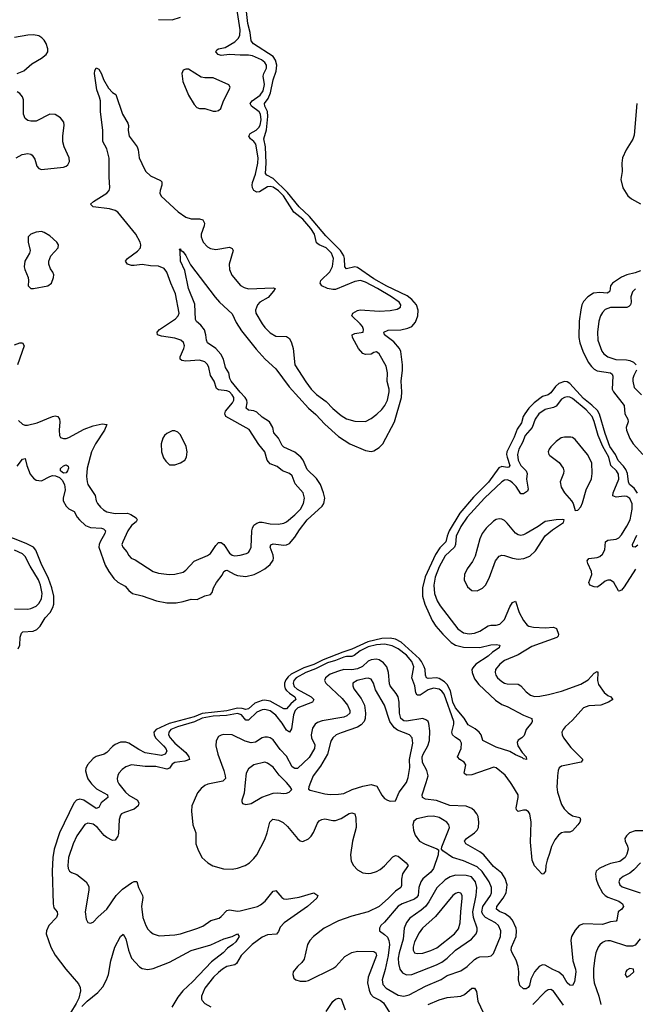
# Model space of a CAD drawing. Header units: inches. Extents: x 2001573 to 2220545, y 644482 to 846830.
# Tile 555 of 656: x 2092069 to 2096591, y 828371 to 835605. Entities that reach past the tile are written whole.
import ezdxf

# ---------------------------------------------------------------- set-up
doc = ezdxf.new("R2010")
doc.units = ezdxf.units.IN
doc.header["$MEASUREMENT"] = 0
doc.layers.add('C0892', color=7, linetype='Continuous')
doc.layers.add('C0893', color=7, linetype='Continuous')

msp = doc.modelspace()

# ---------------------------------------------------------------- linework, layer by layer
at = {"layer": 'C0892', "color": 5}
for points, elevation in [([(2092589.7, 830000), (2092596.6, 829990), (2092633.4, 829953.4), (2092713.8, 829910), (2092716.9, 829890), (2092668, 829852), (2092650, 829816.2), (2092631.1, 829808.9), (2092540.4, 829870), (2092510, 829877.6), (2092486.6, 829870), (2092468.1, 829850), (2092362.2, 829630), (2092322.5, 829510), (2092312.8, 829450), (2092308, 829350), (2092314.2, 829110), (2092320.9, 829080.9), (2092344.9, 829050), (2092346.3, 829030), (2092340.2, 829010), (2092283.2, 828950), (2092265.5, 828910), (2092264, 828890), (2092299.2, 828790), (2092330, 828731.4), (2092407.7, 828630), (2092502.1, 828522.1), (2092514.2, 828494.2), (2092516.1, 828470), (2092503.5, 828416.5), (2092483.6, 828376.4), (2092400.3, 828239.7)], 260), ([(2092793.2, 830000), (2092798.5, 829990), (2092846, 829930), (2092870, 829908.8), (2092934, 829870), (2092943.8, 829850), (2092938.9, 829830), (2092910, 829804.9), (2092838.9, 829781.1), (2092817.4, 829770), (2092810, 829760.5), (2092800.9, 829730), (2092794.6, 829625.4), (2092790, 829606.6), (2092770, 829577), (2092750, 829574), (2092710, 829595.8), (2092690, 829612.4), (2092640.9, 829670), (2092610, 829694.6), (2092570, 829702.7), (2092547, 829693), (2092490.1, 829609.9), (2092461.1, 829550), (2092428.3, 829450), (2092422.6, 829390), (2092424.2, 829370), (2092434, 829350), (2092450, 829339.3), (2092490, 829326), (2092557.1, 829270), (2092576.7, 829236.7), (2092576.9, 829210), (2092550.6, 829050.6), (2092556.8, 828996.8), (2092570, 828971.3), (2092590, 828967.3), (2092610, 828974), (2092645.4, 829014.6), (2092710, 829070.4), (2092777.1, 829170), (2092823.8, 829216.2), (2092890, 829264), (2092910, 829274.3), (2092930, 829272.7), (2092942.4, 829230), (2092971.8, 829170), (2092974.9, 829154.9), (2092964, 829090), (2092965.5, 829070), (2092974.7, 829010), (2092995.6, 828950), (2093010, 828923.8), (2093027.1, 828907.1), (2093050.7, 828890), (2093093.1, 828873.1), (2093210, 828880.7), (2093250, 828889.2), (2093370, 828927.3), (2093413.7, 828946.3), (2093473.9, 828986.1), (2093534.8, 829005.2), (2093550, 829015.5), (2093590, 829059.8), (2093610, 829064.6), (2093670, 829055), (2093690, 829057), (2093815.8, 829090), (2093838.4, 829101.6), (2093871.7, 829128.3), (2093930, 829201.7), (2093945.8, 829205.8), (2093950, 829206.7), (2093995.6, 829155.6), (2094010, 829147), (2094030, 829143), (2094122.1, 829157.9), (2094230, 829190.4), (2094260.4, 829170), (2094252.2, 829150), (2094183, 829090), (2094011.1, 828968.9), (2093982.7, 828937.3), (2093970, 828906.6), (2093954.5, 828885.5), (2093890, 828882.8), (2093850, 828864.1), (2093776, 828810), (2093696.1, 828730), (2093662.3, 828670), (2093650, 828661.6), (2093590, 828648.2), (2093558.5, 828630), (2093530, 828605.9), (2093493.7, 828570), (2093429.4, 828490), (2093405.8, 828430), (2093405.3, 828410), (2093410, 828399.1), (2093430, 828376.9), (2093473.7, 828353.7)], 280), ([(2093512.2, 830000), (2093452.1, 829987.9), (2093430, 829977.8), (2093403.3, 829956.8), (2093376, 829924), (2093350, 829869.4), (2093334, 829830), (2093330.2, 829790), (2093340.3, 829690), (2093363.2, 829630), (2093362.6, 829550), (2093377, 829510), (2093408.4, 829450), (2093450.6, 829410), (2093487.8, 829387.8), (2093567.1, 829367.1), (2093630, 829364.7), (2093670, 829370.2), (2093724.5, 829390), (2093758, 829410), (2093790, 829441.7), (2093810, 829470.3), (2093870, 829582.6), (2093886.7, 829630), (2093905.9, 829710), (2093928, 829732), (2093970, 829724.6), (2094005.8, 829705.8), (2094036.7, 829676.7), (2094110, 829590.3), (2094130, 829572.4), (2094150, 829567), (2094190, 829586), (2094210, 829605.7), (2094227.5, 829632.5), (2094257.4, 829702.6), (2094270, 829718.2), (2094289.7, 829730), (2094310, 829732.9), (2094370, 829721.5), (2094390, 829722.4), (2094430, 829736.8), (2094490, 829772.6), (2094510, 829778.9), (2094530, 829771.8), (2094538.9, 829738.9), (2094540.5, 829670), (2094513.7, 829570), (2094500.2, 829470), (2094503.8, 829423.8), (2094520.3, 829390), (2094550, 829358), (2094590, 829336.1), (2094630, 829331.3), (2094650, 829334.2), (2094690, 829346.4), (2094718, 829362), (2094750, 829389.1), (2094810, 829455.6), (2094830, 829464.2), (2094850, 829459.5), (2094908.5, 829410), (2094922.6, 829390), (2094880.1, 829330), (2094872.7, 829290), (2094875, 829244.9), (2094867.8, 829230), (2094830, 829203.4), (2094779.5, 829150), (2094710, 829088.8), (2094630, 829049.9), (2094510, 829018.8), (2094410, 828985.2), (2094306.3, 828930), (2094226.9, 828870), (2094200, 828840), (2094183.8, 828810), (2094157.9, 828702.1), (2094142, 828678), (2094110.4, 828650), (2094079.3, 828610), (2094075.5, 828590), (2094083.8, 828563.8), (2094098, 828550), (2094130, 828541.6), (2094170, 828541.7), (2094190, 828546.9), (2094370, 828635.3), (2094390.3, 828649.7), (2094458.6, 828721.4), (2094507.9, 828752.1), (2094550, 828760.8), (2094670, 828760.1), (2094685, 828750), (2094690.1, 828730), (2094628, 828570), (2094624.3, 828530), (2094635.4, 828475.4), (2094647, 828447), (2094665.5, 828425.5), (2094719.1, 828399.1), (2094742.1, 828382.1), (2094785.4, 828310)], 320), ([(2093725.5, 830000), (2093718.4, 829921.6), (2093701, 829870), (2093702, 829862), (2093707.1, 829847.1), (2093730, 829838), (2093770, 829847.3), (2093847.2, 829892.8), (2093930, 829921.3), (2093966, 829926), (2094010, 829920.5), (2094030, 829923), (2094048.7, 829930), (2094068.7, 829950), (2094057.2, 829970), (2094028.5, 830000)], 340), ([(2094205.7, 830000), (2094194, 829970), (2094191.3, 829951.3), (2094203.5, 829943.5), (2094310, 829918.7), (2094350, 829913.1), (2094410, 829914), (2094450, 829919.6), (2094511.7, 829948.3), (2094590, 829973.8), (2094650, 829985.3), (2094692.7, 829972.7), (2094730, 829907.7), (2094750, 829884), (2094770, 829870.7), (2094790, 829862.8), (2094830, 829866.8), (2094857.4, 829930), (2094909.6, 830000)], 340), ([(2096670, 829644.5), (2096590, 829646.4), (2096549, 829630), (2096525.5, 829610), (2096514.4, 829590), (2096515.9, 829570), (2096533, 829533), (2096538, 829510), (2096530, 829474.7), (2096515.9, 829450), (2096478.4, 829421.6), (2096410, 829404.8), (2096371.5, 829390), (2096324.9, 829370), (2096304.2, 829350), (2096298.9, 829330), (2096304.4, 829290), (2096318.8, 829250), (2096350.1, 829190), (2096369.4, 829170), (2096390, 829157.3), (2096470, 829129.3), (2096495.9, 829110), (2096503.6, 829090), (2096492.2, 829070), (2096465.3, 829050), (2096455.6, 828990), (2096450, 828982.4), (2096410, 828976.5), (2096350, 828956.8), (2096210, 828963.2), (2096178, 828950), (2096150, 828916.3), (2096123.6, 828870), (2096117.8, 828842.2), (2096131.4, 828690), (2096151.4, 828630), (2096153.6, 828610), (2096144.5, 828535.6), (2096130, 828509.7), (2096110, 828512.4), (2096090, 828529.7), (2096060.1, 828580.1), (2096030, 828608.1), (2095986.2, 828626.2), (2095930, 828658.1), (2095910, 828660.2), (2095885.2, 828650), (2095851.5, 828610), (2095824.9, 828555.1), (2095813.9, 828510), (2095804.8, 828495.2), (2095790, 828485.7), (2095770, 828485.8), (2095744.2, 828510), (2095732.7, 828550), (2095735.8, 828610), (2095730.4, 828650), (2095716.2, 828696.2), (2095686.6, 828750), (2095680.5, 828770), (2095682.9, 828790), (2095716.7, 828870), (2095719.6, 828910), (2095714.9, 828930), (2095688.2, 828988.2), (2095671.4, 829010), (2095635.8, 829035.8), (2095593.9, 829053.9), (2095571.9, 829070), (2095573, 829090), (2095620.7, 829150), (2095643.2, 829190), (2095649.9, 829249.9), (2095636.2, 829296.2), (2095610, 829335.6), (2095550, 829382.9), (2095478.1, 829470), (2095450, 829491.5), (2095345.6, 829550), (2095335.5, 829570), (2095351.8, 829590), (2095409.2, 829630), (2095428.6, 829650), (2095439.9, 829670), (2095443, 829710), (2095436.8, 829750), (2095428.2, 829770), (2095410, 829791.7), (2095390, 829810.6), (2095350, 829827), (2095230, 829831.9), (2095130, 829868.9), (2095050, 829879.3), (2095029, 829890), (2095026.1, 829910), (2095053.8, 830000)], 320), ([(2096016.5, 830000), (2096015.2, 829970), (2096019.5, 829930), (2096050, 829838.4), (2096067.9, 829807.9), (2096098, 829778), (2096130, 829755.5), (2096183.5, 829743.5), (2096187.7, 829727.7), (2096183.1, 829710), (2096170.2, 829690), (2096130, 829646.3), (2096110, 829635.4), (2096070, 829636.8), (2096050, 829631), (2096027.1, 829612.9), (2096000.3, 829579.7), (2095974.4, 829530), (2095961.8, 829478.2), (2095942.6, 829430), (2095934.4, 829390), (2095932.7, 829350), (2095918, 829330), (2095910, 829326.6), (2095905.2, 829330), (2095850, 829389.6), (2095833.8, 829430), (2095822.5, 829562.5), (2095827.1, 829710), (2095815.3, 829770), (2095805.7, 829785.7), (2095790, 829796.5), (2095770, 829798.5), (2095730, 829787.6), (2095718.9, 829798.9), (2095715.8, 829815.8), (2095731.3, 829890), (2095729.8, 829910), (2095685.1, 829985.1), (2095674.4, 830000)], 280), ([(2096629.3, 829410), (2096580.4, 829359.6), (2096550, 829334.6), (2096502.4, 829310), (2096478.7, 829290), (2096470.3, 829270), (2096476.5, 829250), (2096493.7, 829233.7), (2096626, 829190)], 340), ([(2092525.8, 828354.2), (2092566, 828394), (2092642.4, 828457.6), (2092679.2, 828500.8), (2092707.2, 828550), (2092722.7, 828590), (2092738.5, 828690), (2092769.1, 828790), (2092810, 828868.8), (2092830, 828885.5), (2092850, 828853.4), (2092867.8, 828767.8), (2092891.3, 828710), (2092950, 828646.3), (2092970, 828634), (2093010, 828626.5), (2093050, 828633.8), (2093170, 828680.2), (2093330, 828766.7), (2093472.1, 828807.9), (2093570, 828852), (2093630.8, 828869.2), (2093670, 828888), (2093680.3, 828870), (2093656, 828830), (2093635.6, 828810), (2093596.7, 828783.3), (2093563.5, 828750), (2093477.1, 828682.9), (2093342.1, 828537.9), (2093268.4, 828470), (2093230, 828424.8), (2093186.8, 828350)], 260), ([(2096627.7, 828852.3), (2096590, 828805.3), (2096570, 828798), (2096530, 828799.2), (2096410, 828837), (2096390, 828838.7), (2096370, 828835.2), (2096350, 828824.2), (2096330.9, 828809.1), (2096318, 828790), (2096301.6, 828750), (2096293, 828710), (2096284.6, 828635.4), (2096282.9, 828570), (2096288.4, 828530), (2096322.5, 828430), (2096336.8, 828370)], 340), ([(2095070, 828369.3), (2095150, 828403.2), (2095210, 828421.2), (2095310, 828432.2), (2095336.1, 828443.9), (2095390, 828489.1), (2095408.9, 828488.9), (2095424.1, 828464.1), (2095434, 828394), (2095473.1, 828310)], 320), ([(2094321.6, 828318.4), (2094370, 828391), (2094390, 828408.4), (2094410, 828416.3), (2094430, 828411.7), (2094460.3, 828330)], 280), ([(2096063.7, 828363.7), (2095990, 828468.5), (2095970, 828479.2), (2095950, 828477.2), (2095930, 828462.2), (2095839.6, 828370)], 340)]:
    msp.add_lwpolyline(points, dxfattribs=dict(at, elevation=elevation))
for points, elevation in [([(2095110, 829752.5), (2095064.7, 829750), (2094987.2, 829732.8), (2094964.2, 829715.8), (2094956.4, 829690), (2094961.7, 829650), (2094974.1, 829614.1), (2095006.7, 829570), (2095042, 829550), (2095134.2, 829514.2), (2095144.9, 829504.9), (2095143.1, 829470), (2095109.4, 829370), (2095090, 829342.9), (2095030, 829292.7), (2095015.3, 829270), (2095000.8, 829230), (2094995.5, 829170), (2094985.2, 829154.8), (2094970, 829142.8), (2094879, 829110), (2094850, 829091.2), (2094750, 828973.5), (2094723.1, 828950), (2094712.4, 828930), (2094712.7, 828910), (2094750, 828884.2), (2094770, 828864.4), (2094780.9, 828840.9), (2094785.4, 828810), (2094774.8, 828730), (2094752.9, 828627.1), (2094730.8, 828550), (2094736, 828516), (2094761.3, 828490), (2094850, 828437.7), (2094890, 828431.5), (2094930, 828440.1), (2095050, 828503.7), (2095165.6, 828554.4), (2095210, 828581.7), (2095310, 828617.8), (2095355.1, 828650), (2095410, 828700.9), (2095430, 828712.6), (2095450, 828720.3), (2095510, 828722), (2095532.6, 828727.4), (2095550, 828744.9), (2095602.1, 828870), (2095602.6, 828910), (2095586.8, 828950), (2095564.1, 828970), (2095490, 829008.5), (2095470.8, 829030), (2095464, 829050), (2095472.4, 829090), (2095526.5, 829170), (2095535.2, 829190), (2095535.5, 829230), (2095517.5, 829270), (2095467.4, 829347.4), (2095430, 829382.2), (2095330, 829425.6), (2095248.9, 829448.9), (2095178, 829498), (2095168, 829510), (2095169, 829529), (2095219.8, 829650), (2095225.4, 829670), (2095222.4, 829690), (2095206, 829710), (2095175.1, 829730), (2095150, 829742.8)], 340), ([(2095270, 829319.9), (2095232.5, 829307.6), (2095194.4, 829285.6), (2095133, 829227), (2095075, 829125), (2095049.3, 829090.7), (2095017.9, 829062.1), (2094935.1, 829004.9), (2094910, 828973.3), (2094893.3, 828930), (2094885, 828850), (2094857.4, 828750), (2094850.1, 828710), (2094850.7, 828670.7), (2094860.6, 828630), (2094881.6, 828601.6), (2094910, 828588.3), (2094950, 828589.4), (2095130, 828661), (2095170, 828681.7), (2095209.1, 828710.9), (2095270.3, 828769.7), (2095387.8, 828850), (2095422.2, 828890), (2095429.8, 828910), (2095429.8, 828930), (2095401.5, 829010), (2095398.2, 829050), (2095422.7, 829170), (2095427.8, 829230), (2095416.6, 829270), (2095387.7, 829307.7), (2095350, 829318.5)], 360), ([(2095290, 829193.5), (2095270, 829185.6), (2095250, 829170.8), (2095122.5, 829017.5), (2095028.6, 828930), (2095002.5, 828897.5), (2094969.1, 828830), (2094959.3, 828790), (2094959.1, 828770), (2094970, 828748.6), (2094990, 828743.7), (2095030, 828746.7), (2095090, 828766.1), (2095132.8, 828787.2), (2095262.6, 828890), (2095293.4, 828926.6), (2095305.9, 828970), (2095308.7, 829051.3), (2095320.6, 829150), (2095318.9, 829170), (2095308.7, 829188.7)], 380), ([(2096550, 828633.3), (2096530, 828621.2), (2096522, 828610), (2096517.3, 828590), (2096530, 828571), (2096550, 828582), (2096580.9, 828610), (2096579, 828630)], 360)]:
    msp.add_lwpolyline(points, close=True, dxfattribs=dict(at, elevation=elevation))
at = {"layer": 'C0893', "color": 5}
for points, elevation in [([(2092050, 832325.5), (2092090, 832375.8), (2092110, 832380.7), (2092121.7, 832330), (2092146.9, 832266.9), (2092170, 832236.1), (2092190, 832220.8), (2092230, 832217.2), (2092290, 832249.3), (2092310, 832255.2), (2092332.9, 832252.9), (2092360.9, 832240.9), (2092381.9, 832221.9), (2092399.5, 832190), (2092403.7, 832150), (2092388.8, 832090), (2092388.8, 832070), (2092410, 832030.3), (2092430, 832012.2), (2092470.6, 831990.6), (2092492.1, 831950), (2092508.3, 831930), (2092553.7, 831890), (2092590, 831875), (2092670.7, 831870), (2092685.1, 831865.1), (2092700.3, 831850), (2092695.9, 831830), (2092660.5, 831770), (2092652.6, 831750), (2092651, 831730), (2092697, 831597), (2092724, 831550), (2092760.2, 831500.2), (2092790, 831472.9), (2092843.4, 831443.4), (2092870, 831410.3), (2092897.1, 831390), (2092970, 831372.6), (2093075.3, 831335.3), (2093150, 831321.8), (2093218.2, 831321.8), (2093269.8, 831330.2), (2093330, 831346.9), (2093373.9, 831346.1), (2093430, 831372.2), (2093470, 831381.6), (2093483.1, 831396.9), (2093493.6, 831430), (2093515, 831470), (2093555.6, 831524.4), (2093570, 831551.7), (2093581.5, 831558.5), (2093590, 831561), (2093649, 831529), (2093670, 831522.2), (2093730, 831513.6), (2093790.9, 831530), (2093836.8, 831550), (2093869, 831570), (2093910, 831603.2), (2093930, 831634.9), (2093933.6, 831650), (2093930.9, 831670), (2093909.9, 831730), (2093913.7, 831746.3), (2093930, 831754.4), (2094010, 831744.8), (2094030, 831746.9), (2094050, 831757.5), (2094090, 831804), (2094123.4, 831856.6), (2094179.9, 831930), (2094290.8, 832030), (2094302.8, 832050), (2094309.9, 832090), (2094301.6, 832130), (2094278.5, 832190), (2094250, 832233.2), (2094180, 832300), (2094150.5, 832370), (2094135.5, 832390), (2094090, 832428.5), (2094010, 832465.2), (2093996.7, 832476.6), (2093970.7, 832530), (2093935.3, 832570), (2093929, 832610), (2093905.3, 832650), (2093850, 832685.6), (2093810, 832721.6), (2093790, 832730.9), (2093750, 832735.4), (2093732.7, 832750), (2093739.5, 832790), (2093737.4, 832810), (2093725.5, 832830), (2093688.2, 832868.2), (2093621.7, 832950), (2093612.5, 832970), (2093605, 833010), (2093581.9, 833050), (2093565.4, 833110), (2093546.7, 833146.7), (2093510.4, 833190.3), (2093450, 833231.6), (2093441.6, 833250), (2093437.3, 833290), (2093426, 833326), (2093400.9, 833360.9), (2093367.3, 833387.3), (2093361.8, 833401.8), (2093355.7, 833515.7), (2093308.8, 833630), (2093281.4, 833761.4), (2093251.3, 833830), (2093247, 833907), (2093242, 833918), (2093250, 833922), (2093252.4, 833912.4), (2093270, 833898.8), (2093290, 833873), (2093324.5, 833804.5), (2093505.4, 833565.4), (2093537.4, 833530), (2093630, 833444.2), (2093659.8, 833379.8), (2093698.9, 833318.9), (2093805.3, 833185.3), (2093873.1, 833110), (2093950, 833039.6), (2094047.8, 832907.8), (2094190, 832750.2), (2094244.2, 832704.2), (2094310, 832633.7), (2094410, 832542), (2094494.6, 832490), (2094610, 832438.9), (2094650, 832432.8), (2094670, 832437.5), (2094710, 832461.2), (2094737, 832490), (2094822, 832650), (2094875, 832830), (2094877.2, 832870), (2094871.3, 832950), (2094881.7, 833030), (2094881.5, 833070), (2094867.7, 833167.7), (2094859.8, 833190), (2094817.8, 833237.8), (2094749.7, 833290), (2094742.9, 833310), (2094776.4, 833323.6), (2094870, 833327.6), (2094921.4, 833338.6), (2094950, 833350.2), (2094976.5, 833383.5), (2094994.6, 833430), (2094996.6, 833470), (2094984.8, 833510), (2094950, 833549.6), (2094915.7, 833575.7), (2094766.8, 833646.8), (2094670, 833700.5), (2094550, 833784.8), (2094530, 833789.4), (2094470, 833773.8), (2094457, 833790), (2094455.8, 833850), (2094450.8, 833870), (2094424.8, 833910), (2094317.7, 834017.7), (2094198.8, 834158.8), (2094122.2, 834230), (2094036.2, 834336.2), (2093930, 834438.7), (2093883.7, 834463.7), (2093875.3, 834475.3), (2093878.7, 834550), (2093874.1, 834670), (2093861.9, 834730), (2093883, 834797), (2093892.8, 834892.8), (2093889, 834930), (2093869.1, 834970), (2093868.1, 834990), (2093894.8, 835025.2), (2093912.4, 835067.6), (2093930, 835162.3), (2093954.3, 835225.7), (2093958.2, 835270), (2093948.6, 835308.6), (2093930, 835334.5), (2093786.9, 835426.9), (2093769.1, 835449.1), (2093761.6, 835510), (2093744.1, 835575.9), (2093729.6, 835710)], 260), ([(2092060.3, 832660.3), (2092090, 832632.7), (2092106.6, 832626.6), (2092126.1, 832626.1), (2092196.6, 832643.4), (2092310, 832689), (2092330, 832694.3), (2092350, 832690.4), (2092360.9, 832670), (2092363.9, 832650), (2092358.2, 832590), (2092361.1, 832550), (2092370, 832535.5), (2092390, 832528.9), (2092410, 832529.2), (2092430, 832536.5), (2092542.3, 832597.7), (2092610, 832622.3), (2092675, 832635), (2092710.2, 832630.2), (2092691.2, 832590), (2092625.3, 832490), (2092596.8, 832430), (2092564.5, 832310), (2092560.9, 832250), (2092563.8, 832210), (2092570.2, 832190), (2092624.9, 832110), (2092631.3, 832071.3), (2092640.9, 832050), (2092662.5, 832022.6), (2092684.1, 832004.1), (2092710.6, 831990), (2092770, 831977.7), (2092860, 831980), (2092884.9, 831970), (2092924.5, 831944.4), (2092932.2, 831930), (2092924, 831916), (2092890, 831888.3), (2092862.8, 831850), (2092826.5, 831770), (2092820.7, 831750), (2092826.9, 831730), (2092855.9, 831695.9), (2092870, 831668.2), (2092888.2, 831650), (2092916.4, 831636.4), (2093050, 831550.3), (2093090, 831537.8), (2093168, 831528), (2093210, 831530.2), (2093270, 831546.4), (2093290, 831559.6), (2093350, 831627.4), (2093450, 831667.4), (2093470, 831682.3), (2093510, 831742.2), (2093530, 831763.2), (2093550, 831765.2), (2093570, 831750.2), (2093610, 831684.9), (2093630, 831670.3), (2093650, 831666.9), (2093690, 831671.3), (2093736, 831684), (2093748.9, 831691.1), (2093757.6, 831702.4), (2093768.9, 831730), (2093774.9, 831850), (2093778.7, 831870), (2093790, 831891.2), (2093810, 831906.7), (2093830, 831913), (2093850, 831913), (2093910, 831900.6), (2093970, 831897.6), (2094010, 831906.7), (2094030, 831916.9), (2094090, 831966.5), (2094130.8, 832010), (2094154.7, 832050), (2094161, 832090), (2094150.9, 832130), (2094093.9, 832193.9), (2094070, 832254.6), (2094050.9, 832270), (2094000.5, 832290), (2093961.6, 832321.6), (2093910, 832342.9), (2093896.6, 832356.6), (2093887.3, 832370), (2093870.3, 832430.3), (2093825.1, 832485.1), (2093753.7, 832593.7), (2093583.5, 832690), (2093575.4, 832710), (2093582.1, 832730), (2093633.6, 832790), (2093642.4, 832810), (2093641.6, 832830), (2093631, 832850), (2093609.7, 832870), (2093590, 832877.5), (2093530, 832884.9), (2093515.3, 832895.3), (2093497, 832950), (2093470.4, 832990.4), (2093459, 833050), (2093450, 833071), (2093430, 833091.5), (2093390, 833102.5), (2093290, 833096.2), (2093260.5, 833100.5), (2093248.2, 833110), (2093249.1, 833129.1), (2093274.9, 833190), (2093279, 833210), (2093273.5, 833233.5), (2093254, 833250), (2093210, 833264.9), (2093110, 833280.8), (2093080.5, 833290), (2093078.7, 833310), (2093097.4, 833330), (2093213, 833407), (2093232.7, 833430), (2093239.5, 833450), (2093214.6, 833590), (2093178.5, 833670), (2093151.3, 833750), (2093130, 833775.9), (2093090, 833793.4), (2093030, 833795.8), (2092970, 833805.7), (2092910, 833798.8), (2092890, 833800.3), (2092862, 833810), (2092845.6, 833830), (2092861.3, 833850), (2092934.7, 833905.3), (2092956.2, 833930), (2092960.2, 833950), (2092953.9, 833970), (2092923.2, 834030), (2092790, 834189.9), (2092770, 834204.1), (2092730, 834215.8), (2092609, 834230), (2092589.3, 834250), (2092611.5, 834270), (2092710.4, 834329.6), (2092726.4, 834350), (2092732, 834370), (2092725.7, 834450), (2092727, 834587), (2092710, 834656.9), (2092681, 834710), (2092679.6, 834790), (2092663.2, 834930), (2092661.7, 835010), (2092656.5, 835036.5), (2092635.1, 835090), (2092618.7, 835210), (2092620.7, 835230), (2092630, 835250.8), (2092650, 835241), (2092670, 835206.8), (2092684.8, 835164.8), (2092722.6, 835102.6), (2092750, 835070.7), (2092774.4, 835054.4), (2092824, 834910), (2092864.4, 834844.4), (2092868.7, 834828.7), (2092865, 834790), (2092874, 834750), (2092931.6, 834670), (2092939.6, 834650), (2092947.2, 834590), (2092986.4, 834506.4), (2092996.9, 834490), (2093030, 834457.8), (2093103.6, 834423.6), (2093113.9, 834413.9), (2093114, 834390), (2093100.3, 834350), (2093098.9, 834330), (2093108.3, 834308.3), (2093233.4, 834193.4), (2093290, 834154.4), (2093330, 834141.8), (2093390, 834142.7), (2093415.1, 834135.1), (2093426.4, 834110), (2093425.2, 834090), (2093403.2, 834030), (2093401.2, 834010), (2093417.3, 833970), (2093450, 833936.9), (2093470, 833924.2), (2093510, 833916.3), (2093610, 833933.1), (2093630, 833924.2), (2093637.4, 833910), (2093607.1, 833810), (2093610.9, 833770.9), (2093628.2, 833728.2), (2093691.2, 833651.2), (2093717, 833637), (2093750, 833628.8), (2093930, 833635.4), (2093945.5, 833630), (2093934.7, 833610), (2093895.2, 833564.8), (2093833.4, 833530), (2093815.6, 833510), (2093801.8, 833470), (2093804.4, 833450), (2093849.2, 833370), (2093870, 833342.8), (2093910, 833304.4), (2093950, 833280.7), (2094030, 833277.1), (2094050, 833262.3), (2094066.3, 833230), (2094078.5, 833190), (2094091, 833070), (2094170, 832944.9), (2094211.1, 832890), (2094250, 832852), (2094320.8, 832800.8), (2094370, 832749.2), (2094430, 832696.5), (2094470, 832673.4), (2094530, 832654.9), (2094610, 832653.1), (2094650, 832674.7), (2094693.6, 832706.4), (2094730, 832740.6), (2094752.1, 832770), (2094770, 832808.9), (2094783.9, 832870), (2094783.9, 832890), (2094767.5, 832947.5), (2094770.4, 833010), (2094760.1, 833059.9), (2094710, 833151.2), (2094690, 833164.2), (2094670, 833160.9), (2094650, 833148), (2094610, 833146.2), (2094590, 833153.7), (2094556.8, 833190), (2094513, 833270), (2094512.3, 833290), (2094530, 833298.9), (2094591.6, 833308.4), (2094595.8, 833330), (2094588.2, 833350), (2094571, 833370), (2094508, 833430), (2094515.6, 833450), (2094550, 833469.1), (2094570, 833474), (2094710, 833464.3), (2094790, 833467.6), (2094841.8, 833478.2), (2094866, 833494), (2094868, 833510), (2094856.8, 833530), (2094799.8, 833570), (2094696.7, 833630), (2094610, 833675.6), (2094572.2, 833687.8), (2094530, 833682), (2094390, 833623.1), (2094370, 833621.7), (2094330, 833630.3), (2094289.1, 833650), (2094277.5, 833670), (2094282.5, 833690), (2094347.8, 833752.2), (2094367.9, 833792.1), (2094374.6, 833850), (2094359.5, 833890), (2094319.6, 833930), (2094268.4, 833950), (2094250, 833964.7), (2094234.3, 834030), (2094209, 834070), (2094150, 834140.1), (2094083.7, 834190), (2094007.6, 834310), (2093970, 834347.4), (2093930, 834373.4), (2093910, 834380.1), (2093890, 834376.1), (2093830, 834340.9), (2093810, 834338.5), (2093790, 834349.9), (2093779.9, 834370), (2093777, 834390), (2093780.1, 834410), (2093800.4, 834470), (2093819, 834550), (2093820.8, 834590), (2093803, 834690), (2093789.2, 834709.2), (2093764.2, 834730), (2093752.3, 834750), (2093762.7, 834770), (2093806, 834794), (2093826.9, 834813.1), (2093836.7, 834830), (2093843.9, 834870), (2093838.3, 834910), (2093828.7, 834928.7), (2093773.2, 834970), (2093762.1, 834990), (2093777.4, 835010), (2093835.6, 835050), (2093857.3, 835082.7), (2093866.9, 835130), (2093858.8, 835190), (2093862.7, 835210), (2093883.1, 835250), (2093883.2, 835270), (2093871.1, 835290), (2093846.1, 835310), (2093780.4, 835340.4), (2093750, 835345.2), (2093690, 835343.9), (2093610.7, 835349.3), (2093550, 835341.9), (2093526.2, 835350), (2093509.9, 835370), (2093517.2, 835382.8), (2093529.4, 835390), (2093578.4, 835401.6), (2093650, 835442.3), (2093674.3, 835465.7), (2093686, 835490), (2093687.9, 835530), (2093665.1, 835690)], 280), ([(2093090, 835606.4), (2093190, 835604.9), (2093250, 835623.8)], 320), ([(2092051.1, 835210), (2092099.1, 835230), (2092158.3, 835281.7), (2092230, 835322.8), (2092263.7, 835350), (2092275, 835370), (2092275.4, 835390), (2092263.1, 835430), (2092250, 835455.4), (2092232.9, 835472.9), (2092210, 835486), (2092170, 835493.4), (2092130, 835491.2), (2092030, 835474.1)], 320), ([(2092044.4, 834590), (2092086.6, 834613.4), (2092130, 834621.1), (2092150, 834618), (2092162, 834610), (2092181.2, 834581.2), (2092196.4, 834530), (2092210, 834510.6), (2092230, 834503.7), (2092390, 834522.3), (2092410.8, 834529.2), (2092421.8, 834538.2), (2092435.8, 834564.2), (2092433.8, 834590), (2092397.2, 834670), (2092387.2, 834707.2), (2092386.4, 834750), (2092396.4, 834830), (2092392.6, 834852.6), (2092370, 834884.7), (2092330, 834908.5), (2092290, 834909.8), (2092190, 834860.5), (2092150, 834858.5), (2092130, 834863.7), (2092110, 834879.8), (2092097.1, 834910), (2092096.1, 835016.1), (2092090, 835037.7), (2092070, 835063.4), (2092050, 835074.9)], 320), ([(2096603.2, 834990), (2096583.1, 834756.9), (2096573.3, 834726.7), (2096524.9, 834650), (2096497.6, 834590), (2096492.3, 834550), (2096494, 834490), (2096485.3, 834430), (2096498.6, 834370), (2096535.3, 834310), (2096562, 834290), (2096630, 834251.8)], 260), ([(2096630, 833759.1), (2096590, 833744.4), (2096528.7, 833731.3), (2096490, 833714.5), (2096424.8, 833670), (2096409.1, 833650), (2096403.6, 833610), (2096397.9, 833602.1), (2096384.5, 833595.6), (2096330, 833600.3), (2096285.1, 833594.9), (2096241.3, 833570), (2096210, 833534.4), (2096198.9, 833510), (2096190, 833472.7), (2096179.9, 833390), (2096177.3, 833270), (2096183, 833230), (2096206, 833170), (2096246.1, 833090), (2096270, 833055.9), (2096290, 833036.3), (2096310, 833026), (2096410, 833011.6), (2096421.2, 833001.2), (2096426.1, 832986.1), (2096420.8, 832890), (2096430.6, 832870), (2096508.8, 832770), (2096514.6, 832710), (2096536.8, 832670), (2096537.6, 832650), (2096525.1, 832610), (2096527, 832590), (2096550, 832529.1), (2096575.7, 832490), (2096646, 832410)], 260), ([(2096593.4, 833626.6), (2096570, 833606), (2096557.8, 833570), (2096559.8, 833530), (2096555.8, 833510), (2096542.7, 833497.3), (2096528.3, 833491.7), (2096408.4, 833491.6), (2096370, 833475.1), (2096350, 833454.3), (2096334.4, 833430), (2096323.5, 833390), (2096313, 833310), (2096316.6, 833250), (2096346.4, 833170), (2096361, 833150), (2096388.5, 833128.5), (2096447.6, 833107.6), (2096525.7, 833105.7), (2096550, 833100.9), (2096576.9, 833090), (2096598, 833070)], 280), ([(2092030, 833217), (2092070, 833230.2), (2092090.7, 833230), (2092102.8, 833210), (2092053, 833070)], 280), ([(2096600.1, 833030), (2096579.2, 832990), (2096572.7, 832970), (2096573, 832950), (2096583.5, 832903.5), (2096635.5, 832850)], 280), ([(2096606.3, 832126.3), (2096583, 832163), (2096549.2, 832190), (2096541.5, 832210), (2096535, 832270), (2096521, 832301), (2096504.9, 832324.9), (2096466, 832366), (2096445, 832410), (2096403.2, 832470), (2096370, 832563.7), (2096327.3, 832707.3), (2096313.7, 832733.7), (2096272.9, 832772.9), (2096210, 832820.9), (2096110, 832932), (2096090, 832944.4), (2096070, 832947.6), (2096030, 832931.6), (2096004, 832910), (2095970, 832864.5), (2095952.2, 832847.8), (2095910, 832837), (2095848.8, 832791.2), (2095809, 832751), (2095779.1, 832710), (2095768.2, 832690), (2095756, 832644), (2095722.6, 832597.4), (2095702.4, 832537.6), (2095648.1, 832430), (2095646, 832410), (2095650.1, 832390), (2095670, 832329.3), (2095662.5, 832317.5), (2095650, 832315.7), (2095610, 832323.5), (2095588.6, 832311.4), (2095513.6, 832206.4), (2095403.4, 832096.6), (2095301.6, 831978.4), (2095224.6, 831850), (2095208.7, 831811.3), (2095198.8, 831770), (2095154.9, 831725.1), (2095123.8, 831676.2), (2095048.8, 831511.2), (2095027.1, 831430), (2095028.6, 831370), (2095044.4, 831310), (2095099.3, 831190), (2095126.3, 831150), (2095176.8, 831090), (2095237.5, 831030), (2095270, 831009.7), (2095330, 830995.5), (2095450, 830991.4), (2095530, 831013), (2095570, 831015.5), (2095595.5, 831010), (2095591.5, 830990), (2095542.9, 830957.1), (2095511, 830929), (2095419.2, 830870), (2095396.7, 830843.3), (2095391, 830830), (2095392.2, 830810), (2095410, 830761.8), (2095440.8, 830720.8), (2095564.8, 830604.8), (2095610, 830572.8), (2095650, 830559), (2095770, 830495.8), (2095830.5, 830470), (2095834, 830450), (2095830, 830441.2), (2095790.6, 830390), (2095774, 830346), (2095758.8, 830330), (2095730, 830312), (2095724.2, 830295.8), (2095729.3, 830269.3), (2095760.6, 830220.6), (2095790.4, 830190), (2095790.8, 830170), (2095770, 830174), (2095762.9, 830182.9), (2095710, 830204.7), (2095669.4, 830229.4), (2095570, 830261.5), (2095471.6, 830310), (2095458.8, 830350), (2095445.5, 830370), (2095414.3, 830394.3), (2095364, 830424), (2095334.6, 830474.6), (2095270, 830549.5), (2095251.1, 830590), (2095234.2, 830674.2), (2095210, 830720.1), (2095190, 830739.3), (2095150, 830765), (2095130, 830770.9), (2095070, 830765.9), (2095058, 830770), (2095050, 830789.2), (2095047.5, 830830), (2095041.4, 830850), (2095020.8, 830890), (2095004.9, 830910), (2094872.2, 831032.2), (2094830, 831054.9), (2094790, 831062.2), (2094730, 831059), (2094626.4, 831033.6), (2094510, 830980.5), (2094441.8, 830958.2), (2094298.8, 830901.2), (2094230, 830868.1), (2094156.9, 830843.1), (2094062.9, 830797.1), (2094041.7, 830778.3), (2094025.1, 830754.9), (2094014.7, 830730), (2094013.2, 830710), (2094019.5, 830690), (2094030, 830675.8), (2094050, 830656.9), (2094090.7, 830630), (2094098.5, 830610), (2094061.8, 830578.2), (2094030, 830542.1), (2094010, 830541.1), (2093910, 830599.4), (2093870, 830605.3), (2093850, 830603.5), (2093796.9, 830583.1), (2093750, 830541.2), (2093730, 830537.2), (2093704.6, 830544.7), (2093670, 830546.3), (2093590, 830528.5), (2093410, 830507.4), (2093350, 830484.1), (2093166.3, 830433.7), (2093071.4, 830390), (2093055, 830370), (2093056.3, 830350), (2093066.2, 830330), (2093125.8, 830270), (2093141.8, 830250), (2093150.1, 830230), (2093138.5, 830210), (2093110, 830198.7), (2092990, 830219.1), (2092943.5, 830243.5), (2092871.7, 830290), (2092850, 830297.7), (2092810, 830296.9), (2092770, 830280.5), (2092750, 830265.3), (2092710, 830220.2), (2092690, 830209.3), (2092630, 830191), (2092610, 830177), (2092566.2, 830130), (2092555.3, 830104.7), (2092553.8, 830086.1), (2092561.7, 830050), (2092570, 830028.4), (2092589.7, 830000)], 260), ([(2096592.5, 831567.5), (2096510, 831438.2), (2096490, 831414.5), (2096470, 831407.6), (2096466.6, 831410), (2096433.8, 831470), (2096410, 831486.4), (2096390, 831486.8), (2096370, 831479.8), (2096330, 831447.1), (2096310, 831436.4), (2096290, 831437.8), (2096256.2, 831450), (2096249.8, 831470), (2096271.1, 831528.9), (2096270.6, 831550), (2096241.7, 831610), (2096237.4, 831630), (2096250, 831645.5), (2096310, 831654.2), (2096330, 831662), (2096350, 831678.5), (2096366.6, 831710), (2096371.1, 831770), (2096390, 831780.6), (2096450, 831788), (2096470, 831798.9), (2096490, 831820.7), (2096530, 831883.2), (2096552.4, 831930), (2096569.2, 832010), (2096568.1, 832048.1), (2096550, 832086.9), (2096530, 832100.9), (2096510, 832104.7), (2096450, 832096.4), (2096426.8, 832106.8), (2096429, 832130), (2096471.4, 832230), (2096466.9, 832266.9), (2096453.6, 832290), (2096410.8, 832330.8), (2096396.2, 832390), (2096353.6, 832470), (2096318.2, 832550), (2096290, 832653.6), (2096273.6, 832690), (2096230, 832739.7), (2096130, 832821.6), (2096110, 832831.2), (2096090, 832834.5), (2096070.7, 832829.3), (2096050, 832816.8), (2096010, 832766), (2095990, 832754.8), (2095930, 832741.2), (2095883.5, 832710), (2095856, 832670), (2095833, 832610), (2095783, 832550), (2095762.2, 832497.8), (2095735, 832450), (2095726.2, 832410), (2095730.1, 832370), (2095749.2, 832330), (2095788.9, 832290), (2095797, 832270), (2095792.8, 832230), (2095804.8, 832155.2), (2095799, 832141), (2095770, 832121.9), (2095750, 832120.7), (2095715, 832175), (2095690, 832203), (2095670, 832217.1), (2095650, 832223.8), (2095630, 832222.8), (2095610, 832210.6), (2095483.6, 832090), (2095355.9, 831950), (2095310, 831882), (2095275.2, 831810), (2095271.1, 831750), (2095263.1, 831730), (2095194, 831666), (2095150, 831584.6), (2095120.1, 831510), (2095111.3, 831450), (2095116.6, 831390), (2095136.5, 831336.5), (2095157.7, 831297.7), (2095287.2, 831130), (2095330, 831100.9), (2095370, 831093.4), (2095410, 831096.8), (2095450, 831112.1), (2095510, 831152.2), (2095530, 831157.9), (2095570, 831156.1), (2095596.5, 831163.5), (2095630, 831197.3), (2095670, 831292.6), (2095690, 831324.2), (2095710, 831333), (2095737, 831250), (2095770.1, 831190), (2095797.2, 831157.2), (2095810, 831149.4), (2095842.6, 831142.6), (2095930, 831136.6), (2095990, 831142.4), (2096011.7, 831131.7), (2096027.6, 831090), (2096024.6, 831075.4), (2096014.6, 831065.4), (2095830, 830999.9), (2095730, 830939.2), (2095630, 830897.5), (2095596.9, 830870), (2095565.2, 830830), (2095562.2, 830810), (2095566.2, 830790), (2095579.6, 830770), (2095610, 830743.9), (2095630, 830731.3), (2095650, 830725.4), (2095730, 830722.6), (2095750, 830711.3), (2095790, 830666), (2095822.3, 830642.3), (2095850, 830633.8), (2095890, 830636.1), (2095953.3, 830646.7), (2096050, 830671.5), (2096190, 830723.5), (2096245.4, 830754.6), (2096290, 830804.6), (2096310, 830817), (2096316, 830810), (2096312.9, 830750), (2096320.2, 830720.2), (2096362.8, 830662.8), (2096390, 830639.5), (2096410.7, 830630), (2096426.8, 830610), (2096394.8, 830590), (2096337.3, 830570), (2096250, 830563.2), (2096211.1, 830548.9), (2096130, 830459), (2096075.3, 830410), (2096060.2, 830390), (2096052.6, 830370), (2096054.7, 830350), (2096064.7, 830330), (2096118.2, 830258.2), (2096205.5, 830170), (2096194, 830150), (2096050, 830120.7), (2096032.4, 830107.6), (2096024.8, 830090), (2096018.7, 830050), (2096016.5, 830000)], 280), ([(2092058.3, 830981.7), (2092069.9, 831010), (2092072, 831068), (2092082.2, 831097.8), (2092093.1, 831106.9), (2092168.3, 831111.7), (2092194.5, 831125.5), (2092219.7, 831150), (2092256.3, 831210), (2092293.1, 831250), (2092313.4, 831286.6), (2092319.9, 831310), (2092320.5, 831370), (2092305.9, 831430), (2092280, 831500), (2092226.8, 831610), (2092188.8, 831708.8), (2092170.7, 831730.7), (2092117.7, 831757.7), (2091931, 831831)], 260), ([(2096610, 831743.9), (2096590, 831729.7), (2096572.7, 831732.7), (2096569.8, 831750), (2096601.4, 831818.6)], 260), ([(2092030, 831275.7), (2092130, 831274.2), (2092150, 831278.2), (2092190, 831296.3), (2092210, 831314.7), (2092229.2, 831350), (2092234, 831390), (2092222.4, 831450), (2092207.5, 831490), (2092146.8, 831590), (2092110, 831661.4), (2092090, 831680.6), (2092030, 831707.6)], 280), ([(2095674.4, 830000), (2095634.7, 830054.7), (2095570, 830108.5), (2095552.8, 830112.8), (2095390, 830056), (2095354.1, 830054.1), (2095341.4, 830061.4), (2095335.1, 830070), (2095346.2, 830130), (2095333.5, 830150), (2095301.1, 830170), (2095284.2, 830190), (2095311.9, 830250), (2095315.7, 830290), (2095304.2, 830310), (2095270, 830330.5), (2095248.2, 830350), (2095244.5, 830370), (2095258, 830430), (2095257.3, 830450), (2095186.6, 830650), (2095170, 830672.3), (2095150, 830685.8), (2095110, 830694.4), (2095070, 830681.7), (2095010, 830642.1), (2094990, 830641.3), (2094980.3, 830660.3), (2094970.9, 830710), (2094949.9, 830770), (2094963.8, 830850), (2094949.2, 830890), (2094910, 830937.1), (2094850, 830984), (2094805.6, 831005.6), (2094750, 831016.5), (2094690, 831012.6), (2094630, 830996.9), (2094571.2, 830968.8), (2094526.7, 830933.3), (2094510, 830927.4), (2094470, 830927.6), (2094450, 830922.5), (2094390, 830896.9), (2094330, 830878.9), (2094243.1, 830836.9), (2094170.6, 830810), (2094101, 830770), (2094082.9, 830750), (2094077.3, 830730), (2094085.8, 830705.8), (2094106.5, 830686.5), (2094210.1, 830630), (2094229.5, 830610), (2094221.1, 830590), (2094113.4, 830550), (2094092.2, 830530), (2094081.7, 830498.3), (2094065.5, 830394.5), (2094050.6, 830369.4), (2094030, 830386), (2093997.3, 830437.3), (2093950, 830495.2), (2093910, 830526.2), (2093870, 830536.7), (2093850, 830534.9), (2093810, 830518.7), (2093750, 830458), (2093730, 830459.2), (2093697.5, 830497.5), (2093670, 830508.8), (2093587.4, 830492.6), (2093490, 830487.5), (2093410, 830474.1), (2093353.1, 830446.9), (2093227.7, 830410), (2093180.5, 830390), (2093163.9, 830370), (2093163.3, 830350), (2093173.8, 830330), (2093209.6, 830290), (2093290, 830220.1), (2093312.2, 830190), (2093315.9, 830170), (2093282.6, 830157.4), (2093210, 830148.7), (2093190, 830136.5), (2093170, 830105), (2093150, 830098.7), (2093070, 830119.3), (2092990, 830118), (2092890.2, 830129.8), (2092850, 830115.1), (2092822.5, 830097.5), (2092797.6, 830070), (2092790, 830053.2), (2092784.9, 830030), (2092787.9, 830010), (2092793.2, 830000)], 280), ([(2095053.8, 830000), (2095069.2, 830050), (2095059.6, 830090), (2095028.1, 830148.1), (2095025.5, 830190), (2095032.4, 830210), (2095068.3, 830270), (2095079.9, 830310), (2095080.9, 830380.9), (2095074.3, 830434.3), (2095068.7, 830448.7), (2095058.4, 830458.4), (2095030, 830469.9), (2094910, 830451), (2094890, 830453.3), (2094870, 830469.9), (2094858.9, 830510), (2094856.5, 830590), (2094849.9, 830630), (2094835.6, 830655.6), (2094790.9, 830710), (2094784.9, 830724.9), (2094778.1, 830810), (2094765.6, 830850), (2094741.1, 830881.1), (2094710, 830901.4), (2094687.1, 830907), (2094650, 830901.7), (2094630, 830891.1), (2094586.4, 830853.6), (2094550, 830835), (2094510, 830828.8), (2094450, 830830.2), (2094410, 830819.7), (2094350, 830796.5), (2094315.9, 830770), (2094308.8, 830750), (2094317.6, 830730), (2094437.9, 830617.9), (2094478.2, 830570), (2094495, 830530), (2094493.1, 830510), (2094471.2, 830490), (2094450, 830482), (2094290, 830455), (2094257.5, 830442.5), (2094239.7, 830430), (2094220.5, 830399.5), (2094209.6, 830350), (2094212, 830330), (2094236.4, 830276.4), (2094234.1, 830250), (2094195.7, 830184.3), (2094110, 830104.4), (2094090, 830102.5), (2094070, 830114.7), (2094030, 830193.7), (2093982.8, 830242.8), (2093930, 830313.7), (2093910, 830328.6), (2093890, 830334.9), (2093870, 830333.6), (2093850, 830327.8), (2093802.1, 830297.9), (2093770, 830291.6), (2093725.5, 830305.5), (2093629.2, 830350.8), (2093570, 830353.3), (2093550, 830349.7), (2093530, 830337.6), (2093512.6, 830307.4), (2093510.3, 830269.7), (2093524.6, 830210), (2093568.4, 830088.4), (2093579.3, 830050), (2093580.1, 830030), (2093561.7, 830010), (2093512.2, 830000)], 320), ([(2094909.6, 830000), (2094910, 830000.5), (2094923, 830037), (2094935.6, 830110), (2094932.4, 830170), (2094957.3, 830290), (2094951.8, 830330), (2094931.7, 830351.7), (2094845.2, 830385.2), (2094822.4, 830402.4), (2094804.2, 830424.2), (2094789.2, 830450), (2094749.8, 830570), (2094682, 830682), (2094667.1, 830730), (2094650, 830760.5), (2094630, 830767.1), (2094610, 830765.3), (2094548, 830750), (2094516.4, 830730), (2094516, 830710), (2094524.4, 830690), (2094577.6, 830617.6), (2094602.9, 830570), (2094610.2, 830510), (2094606, 830470), (2094598.6, 830450), (2094576.6, 830423.4), (2094551.6, 830408.4), (2094430, 830366.2), (2094394.4, 830350), (2094370.3, 830330), (2094355.4, 830304.6), (2094330.7, 830209.3), (2094279.2, 830120.8), (2094225.3, 830050), (2094205.7, 830000)], 340), ([(2094028.5, 830000), (2093975.5, 830055.5), (2093930, 830113.3), (2093890, 830143.6), (2093869.6, 830149.6), (2093790, 830129.6), (2093750, 830102), (2093731.8, 830070), (2093725.5, 830000)], 340)]:
    msp.add_lwpolyline(points, dxfattribs=dict(at, elevation=elevation))
for points, elevation in [([(2093290, 835242.7), (2093270, 835234), (2093259.1, 835210), (2093266.7, 835150), (2093310, 835050.4), (2093350, 834981.3), (2093370, 834960.3), (2093390, 834952.7), (2093430, 834952.7), (2093490, 834933.4), (2093510, 834932), (2093530, 834937.1), (2093547.1, 834952.9), (2093565.5, 835010), (2093608.7, 835090), (2093614.7, 835110), (2093605.9, 835125.9), (2093490, 835177), (2093430, 835177.3), (2093402.4, 835182.4), (2093310, 835240.7)], 320), ([(2092230, 834048.5), (2092190, 834043.5), (2092150.6, 834030), (2092130.4, 834010), (2092132.4, 833970), (2092145.7, 833910), (2092141.1, 833890), (2092106.9, 833830), (2092102.8, 833790), (2092106.5, 833770), (2092131.7, 833710), (2092134.9, 833690), (2092130.5, 833650), (2092150, 833630.5), (2092170, 833629), (2092275.3, 833650), (2092302.7, 833670), (2092317.2, 833710), (2092319, 833730), (2092312.3, 833750), (2092294.7, 833774.7), (2092283, 833810), (2092283.5, 833830), (2092297.2, 833870), (2092351.1, 833930), (2092354.7, 833950), (2092343, 833970), (2092290, 834017.2), (2092250, 834042.7)], 320), ([(2093210, 832585.1), (2093190, 832585.1), (2093150, 832565.1), (2093133, 832550), (2093121.3, 832530), (2093108.8, 832488.8), (2093110.3, 832430), (2093126.4, 832386.4), (2093142.3, 832362.3), (2093170, 832335.5), (2093210, 832335.5), (2093250, 832348.4), (2093282.7, 832370), (2093294, 832390), (2093298.7, 832430), (2093291.3, 832468.7), (2093250, 832554), (2093230, 832575.6)], 320), ([(2096070, 832538.6), (2096047.3, 832532.7), (2096010, 832506.6), (2095970, 832467.2), (2095957.5, 832450), (2095951, 832430), (2095956.3, 832410), (2095962.6, 832402.7), (2096031.3, 832351.3), (2096061.5, 832310), (2096065.5, 832290), (2096062.7, 832270), (2096039.3, 832210), (2096046, 832170), (2096070, 832128), (2096122, 832070), (2096133.7, 832050), (2096150, 831998), (2096170, 832002), (2096190, 832024.9), (2096204, 832056), (2096229.2, 832150), (2096269.4, 832230.6), (2096274.8, 832270), (2096270.8, 832350), (2096240.2, 832410), (2096150, 832520.9), (2096130, 832535.5), (2096118.3, 832538.3)], 320), ([(2092390, 832273.3), (2092380.3, 832280.3), (2092369.7, 832290), (2092368.3, 832308.3), (2092390, 832326.7), (2092410, 832334), (2092425.5, 832325.5), (2092428.4, 832310), (2092421.7, 832290), (2092410, 832275.1)], 260), ([(2095590, 831937.3), (2095570, 831932), (2095550, 831919.9), (2095496.3, 831870), (2095467.4, 831830), (2095448.6, 831790), (2095415.8, 831664.2), (2095394.8, 831625.2), (2095355, 831570), (2095337.4, 831530), (2095333.8, 831490), (2095359.5, 831439.5), (2095390, 831411.3), (2095430, 831408.2), (2095470, 831429.1), (2095490, 831450.3), (2095518, 831502), (2095565.4, 831630), (2095590, 831663), (2095610, 831670.1), (2095630, 831669.1), (2095690, 831647.9), (2095730, 831641.3), (2095773.5, 831646.5), (2095816.2, 831663.8), (2095858.1, 831701.9), (2095928.2, 831811.8), (2095982.2, 831857.8), (2096062.7, 831910), (2096068, 831930), (2096053.3, 831933.3), (2096011, 831931), (2095930, 831918), (2095878.8, 831881.2), (2095790.6, 831829.4), (2095770, 831819.3), (2095750, 831816.4), (2095730, 831820.7), (2095710, 831832.9), (2095650, 831907.1), (2095630, 831924.8), (2095610, 831934.6)], 320)]:
    msp.add_lwpolyline(points, close=True, dxfattribs=dict(at, elevation=elevation))

doc.saveas('drawing.dxf')
